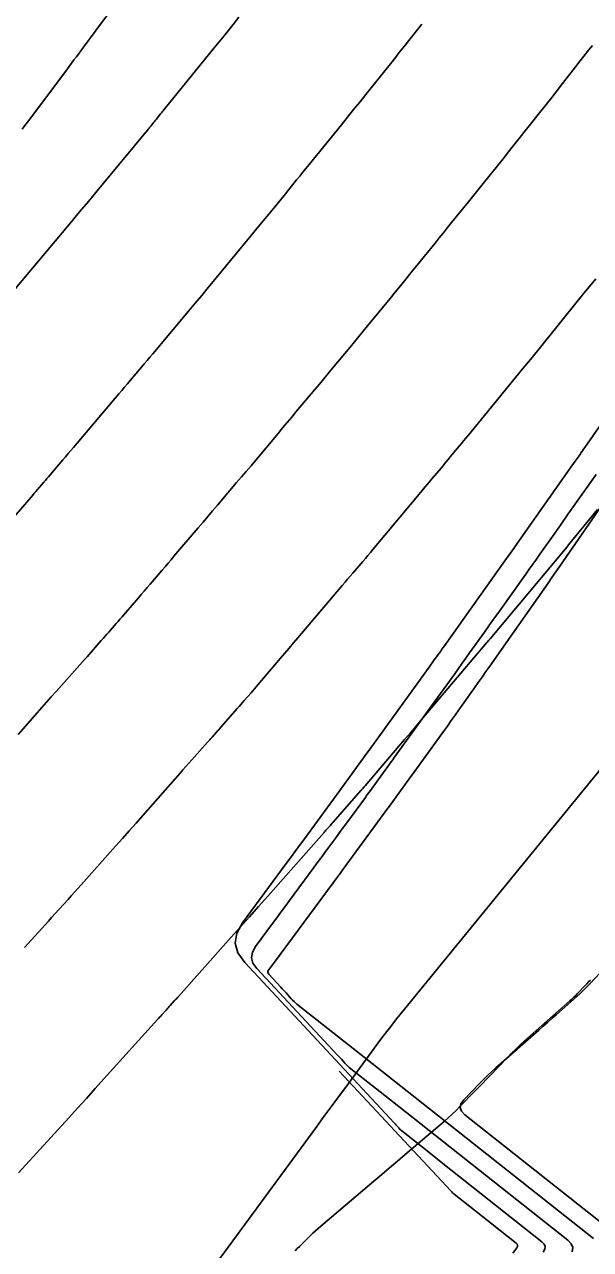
# Model space of a CAD drawing. Extents: x 1005228 to 1008882, y 1883389 to 1885754.
# Drawn here: x 1008271.83 to 1008294.8, y 1884732.75 to 1884782.43 of the extents above; entities that cross this region are included whole.
import ezdxf

# ---------------------------------------------------------------- set-up
doc = ezdxf.new("R2010")
doc.units = 0
for name, color, linetype in [('ATDIMS', 7, 'Continuous'), ('C-ANNO-NOTE', 7, 'Continuous'), ('TSOBSTACLE', 7, 'Continuous')]:
    doc.layers.add(name, color=color, linetype=linetype)

msp = doc.modelspace()

# ---------------------------------------------------------------- linework, layer by layer
at = {"layer": 'ATDIMS'}
for points in [[(1008271.161, 1884771.373), (1008273.357, 1884773.984), (1008273.712, 1884774.407), (1008274.066, 1884774.831), (1008274.419, 1884775.255), (1008274.771, 1884775.68), (1008276.816, 1884778.152), (1008276.849, 1884778.193), (1008276.882, 1884778.233), (1008276.916, 1884778.273), (1008276.949, 1884778.314), (1008277.082, 1884778.476), (1008277.115, 1884778.516), (1008277.148, 1884778.556), (1008277.181, 1884778.597), (1008277.214, 1884778.638), (1008277.353, 1884778.809), (1008277.387, 1884778.851), (1008277.421, 1884778.893), (1008277.455, 1884778.935), (1008277.489, 1884778.977), (1008279.527, 1884781.484), (1008279.862, 1884781.897), (1008280.196, 1884782.311), (1008280.53, 1884782.726)], [(1008295.969, 1884733.255), (1008289.7, 1884738.208), (1008289.562, 1884738.353), (1008289.51, 1884738.503), (1008289.542, 1884738.66), (1008289.659, 1884738.822), (1008290.297, 1884739.481), (1008290.458, 1884739.644), (1008290.622, 1884739.804), (1008290.79, 1884739.961), (1008290.96, 1884740.114), (1008292.704, 1884741.646), (1008292.885, 1884741.805), (1008293.066, 1884741.965), (1008293.247, 1884742.124), (1008293.427, 1884742.284), (1008294.228, 1884742.994), (1008294.368, 1884743.121), (1008294.505, 1884743.251), (1008294.639, 1884743.384), (1008294.771, 1884743.519), (1008295.416, 1884744.202)], [(1008282.808, 1884732.69), (1008282.9, 1884732.782), (1008282.993, 1884732.874), (1008283.425, 1884733.306), (1008283.529, 1884733.408), (1008283.635, 1884733.507), (1008283.743, 1884733.604), (1008283.853, 1884733.699), (1008286.008, 1884735.517), (1008286.328, 1884735.787), (1008286.647, 1884736.057), (1008286.966, 1884736.328), (1008287.284, 1884736.599), (1008288.861, 1884737.942), (1008289.026, 1884738.086), (1008289.188, 1884738.234), (1008289.346, 1884738.386), (1008289.501, 1884738.541), (1008290.113, 1884739.171), (1008290.266, 1884739.329), (1008290.419, 1884739.486), (1008290.572, 1884739.644), (1008290.724, 1884739.803), (1008291.429, 1884740.535), (1008291.599, 1884740.708), (1008291.772, 1884740.878), (1008291.949, 1884741.044), (1008292.129, 1884741.206), (1008293.966, 1884742.832), (1008294.046, 1884742.904), (1008294.124, 1884742.978), (1008294.201, 1884743.054), (1008294.276, 1884743.131), (1008294.573, 1884743.445), (1008294.648, 1884743.522), (1008294.725, 1884743.598), (1008294.803, 1884743.673)]]:
    msp.add_lwpolyline(points, dxfattribs=at)
at = {"layer": 'C-ANNO-NOTE'}
msp.add_lwpolyline([(1008264.418, 1884711.529), (1008283.69, 1884737.738), (1008283.984, 1884738.137), (1008284.277, 1884738.536), (1008284.571, 1884738.935), (1008284.865, 1884739.334), (1008286.039, 1884740.93), (1008286.335, 1884741.327), (1008286.637, 1884741.72), (1008286.943, 1884742.109), (1008287.254, 1884742.495), (1008294.318, 1884751.129), (1008295.594, 1884752.7)], dxfattribs=at)
at = {"layer": 'TSOBSTACLE'}
for points in [[(1008271.729, 1884778.185), (1008271.838, 1884778.331), (1008271.947, 1884778.476), (1008273.54, 1884780.597), (1008273.639, 1884780.729), (1008273.737, 1884780.861), (1008273.836, 1884780.993), (1008273.934, 1884781.126), (1008274.327, 1884781.656), (1008274.425, 1884781.789), (1008274.523, 1884781.921), (1008274.622, 1884782.054), (1008274.72, 1884782.187), (1008276.417, 1884784.48)], [(1008270.875, 1884761.851), (1008272.094, 1884763.267), (1008272.159, 1884763.342), (1008272.223, 1884763.417), (1008272.287, 1884763.492), (1008272.352, 1884763.567), (1008272.608, 1884763.866), (1008272.673, 1884763.941), (1008272.737, 1884764.016), (1008272.801, 1884764.091), (1008272.864, 1884764.167), (1008273.382, 1884764.775), (1008273.489, 1884764.902), (1008273.597, 1884765.028), (1008273.704, 1884765.155), (1008273.812, 1884765.281), (1008275.662, 1884767.448), (1008275.777, 1884767.583), (1008275.892, 1884767.718), (1008276.006, 1884767.854), (1008276.121, 1884767.99), (1008276.576, 1884768.535), (1008276.69, 1884768.671), (1008276.804, 1884768.807), (1008276.918, 1884768.943), (1008277.033, 1884769.079), (1008278.487, 1884770.808), (1008278.754, 1884771.127), (1008279.02, 1884771.445), (1008279.286, 1884771.764), (1008279.551, 1884772.084), (1008280.893, 1884773.707), (1008281.016, 1884773.856), (1008281.139, 1884774.005), (1008281.261, 1884774.154), (1008281.384, 1884774.303), (1008281.875, 1884774.899), (1008281.997, 1884775.048), (1008282.119, 1884775.198), (1008282.241, 1884775.347), (1008282.363, 1884775.497), (1008282.873, 1884776.128), (1008282.998, 1884776.283), (1008283.124, 1884776.439), (1008283.25, 1884776.594), (1008283.376, 1884776.748), (1008284.688, 1884778.364), (1008284.937, 1884778.67), (1008285.186, 1884778.978), (1008285.433, 1884779.286), (1008285.681, 1884779.594), (1008286.895, 1884781.113), (1008287.028, 1884781.28), (1008287.161, 1884781.447), (1008287.294, 1884781.614), (1008287.427, 1884781.781), (1008287.958, 1884782.449)], [(1008294.878, 1884781.583), (1008294.726, 1884781.389), (1008293.666, 1884780.033), (1008293.448, 1884779.755), (1008293.229, 1884779.476), (1008293.009, 1884779.199), (1008292.789, 1884778.921), (1008291.788, 1884777.663), (1008291.627, 1884777.461), (1008291.466, 1884777.259), (1008291.305, 1884777.057), (1008291.144, 1884776.855), (1008290.499, 1884776.047), (1008290.337, 1884775.846), (1008290.175, 1884775.644), (1008290.013, 1884775.443), (1008289.85, 1884775.243), (1008289.164, 1884774.399), (1008288.996, 1884774.192), (1008288.828, 1884773.984), (1008288.659, 1884773.777), (1008288.491, 1884773.569), (1008287.511, 1884772.357), (1008287.301, 1884772.098), (1008287.09, 1884771.839), (1008286.879, 1884771.58), (1008286.667, 1884771.323), (1008285.749, 1884770.207), (1008285.572, 1884769.991), (1008285.395, 1884769.777), (1008285.218, 1884769.562), (1008285.04, 1884769.347), (1008284.33, 1884768.488), (1008284.153, 1884768.274), (1008283.974, 1884768.06), (1008283.796, 1884767.846), (1008283.617, 1884767.633), (1008282.86, 1884766.733), (1008282.674, 1884766.511), (1008282.488, 1884766.29), (1008282.303, 1884766.069), (1008282.118, 1884765.847), (1008281.214, 1884764.767), (1008281.021, 1884764.537), (1008280.828, 1884764.308), (1008280.634, 1884764.079), (1008280.439, 1884763.85), (1008279.66, 1884762.937), (1008279.465, 1884762.709), (1008279.27, 1884762.481), (1008279.076, 1884762.252), (1008278.881, 1884762.023), (1008277.895, 1884760.862), (1008277.775, 1884760.721), (1008277.655, 1884760.58), (1008277.534, 1884760.439), (1008277.414, 1884760.298), (1008276.931, 1884759.735), (1008276.811, 1884759.594), (1008276.69, 1884759.454), (1008276.569, 1884759.313), (1008276.448, 1884759.173), (1008275.854, 1884758.482), (1008275.778, 1884758.395), (1008275.703, 1884758.308), (1008275.627, 1884758.221), (1008275.551, 1884758.134), (1008275.247, 1884757.788), (1008275.171, 1884757.701), (1008275.094, 1884757.615), (1008275.018, 1884757.528), (1008274.942, 1884757.442), (1008274.609, 1884757.065), (1008274.528, 1884756.973), (1008274.447, 1884756.882), (1008274.366, 1884756.79), (1008274.285, 1884756.699), (1008273.106, 1884755.374), (1008272.915, 1884755.159), (1008272.724, 1884754.944), (1008272.533, 1884754.728), (1008272.343, 1884754.513), (1008271.565, 1884753.634)], [(1008271.823, 1884744.991), (1008271.962, 1884745.145), (1008272.529, 1884745.769), (1008272.663, 1884745.916), (1008272.796, 1884746.064), (1008272.929, 1884746.211), (1008273.062, 1884746.358), (1008273.593, 1884746.949), (1008273.725, 1884747.097), (1008273.858, 1884747.244), (1008273.99, 1884747.392), (1008274.123, 1884747.54), (1008275.525, 1884749.109), (1008275.803, 1884749.421), (1008276.08, 1884749.732), (1008276.357, 1884750.044), (1008276.633, 1884750.356), (1008278.14, 1884752.06), (1008278.26, 1884752.196), (1008278.381, 1884752.332), (1008278.502, 1884752.468), (1008278.622, 1884752.604), (1008279.256, 1884753.317), (1008279.302, 1884753.368), (1008279.347, 1884753.419), (1008279.393, 1884753.471), (1008279.438, 1884753.522), (1008279.62, 1884753.727), (1008279.665, 1884753.779), (1008279.71, 1884753.83), (1008279.756, 1884753.882), (1008279.801, 1884753.933), (1008280.472, 1884754.698), (1008280.541, 1884754.776), (1008280.61, 1884754.855), (1008280.679, 1884754.935), (1008280.747, 1884755.014), (1008281.021, 1884755.331), (1008281.089, 1884755.411), (1008281.157, 1884755.49), (1008281.226, 1884755.57), (1008281.294, 1884755.649), (1008282.219, 1884756.729), (1008282.396, 1884756.936), (1008282.573, 1884757.143), (1008282.749, 1884757.35), (1008282.925, 1884757.557), (1008284.738, 1884759.692), (1008284.841, 1884759.813), (1008284.943, 1884759.933), (1008285.046, 1884760.053), (1008285.149, 1884760.174), (1008285.559, 1884760.655), (1008285.662, 1884760.775), (1008285.764, 1884760.896), (1008285.866, 1884761.017), (1008285.968, 1884761.138), (1008287.984, 1884763.548), (1008288.078, 1884763.661), (1008288.172, 1884763.773), (1008288.267, 1884763.886), (1008288.361, 1884763.999), (1008288.747, 1884764.457), (1008288.838, 1884764.565), (1008288.929, 1884764.674), (1008289.019, 1884764.783), (1008289.11, 1884764.892), (1008289.471, 1884765.329), (1008289.562, 1884765.439), (1008289.652, 1884765.548), (1008289.742, 1884765.657), (1008289.832, 1884765.767), (1008291.46, 1884767.746), (1008291.761, 1884768.113), (1008292.061, 1884768.48), (1008292.361, 1884768.848), (1008292.659, 1884769.216), (1008294.372, 1884771.335), (1008294.452, 1884771.432), (1008294.531, 1884771.53), (1008294.61, 1884771.628), (1008294.689, 1884771.725), (1008295.012, 1884772.122)], [(1008292.885, 1884732.642), (1008292.947, 1884732.758), (1008292.958, 1884732.866), (1008292.919, 1884732.968), (1008292.828, 1884733.063), (1008288.814, 1884736.234), (1008288.236, 1884736.691), (1008287.137, 1884737.559), (1008287.108, 1884737.583), (1008287.081, 1884737.607), (1008287.054, 1884737.633), (1008287.029, 1884737.661), (1008286.93, 1884737.772), (1008286.905, 1884737.8), (1008286.88, 1884737.827), (1008286.855, 1884737.855), (1008286.83, 1884737.882), (1008280.765, 1884744.384), (1008280.489, 1884744.774), (1008280.382, 1884745.173), (1008280.443, 1884745.582), (1008280.673, 1884746.001), (1008282.447, 1884748.399), (1008282.659, 1884748.685), (1008282.872, 1884748.972), (1008282.925, 1884749.044), (1008282.978, 1884749.116), (1008283.031, 1884749.188), (1008283.083, 1884749.26), (1008284.623, 1884751.359), (1008284.876, 1884751.704), (1008284.912, 1884751.754), (1008284.948, 1884751.803), (1008284.984, 1884751.852), (1008285.02, 1884751.902), (1008285.765, 1884752.926), (1008285.852, 1884753.047), (1008285.887, 1884753.095), (1008285.922, 1884753.143), (1008288.252, 1884756.372), (1008288.46, 1884756.66), (1008288.668, 1884756.948), (1008288.72, 1884757.02), (1008288.771, 1884757.092), (1008288.823, 1884757.165), (1008288.875, 1884757.237), (1008291.127, 1884760.394), (1008291.33, 1884760.678), (1008291.533, 1884760.963), (1008291.584, 1884761.034), (1008291.634, 1884761.106), (1008291.685, 1884761.177), (1008291.735, 1884761.248), (1008293.982, 1884764.438), (1008294.179, 1884764.717), (1008294.376, 1884764.996), (1008294.425, 1884765.066), (1008294.474, 1884765.136), (1008294.523, 1884765.206), (1008294.572, 1884765.276), (1008296.819, 1884768.504)], [(1008295.027, 1884764.185), (1008293.896, 1884762.579), (1008293.609, 1884762.171), (1008293.321, 1884761.764), (1008292.747, 1884760.948), (1008292.603, 1884760.744), (1008292.459, 1884760.541), (1008292.314, 1884760.337), (1008292.17, 1884760.134), (1008291.102, 1884758.637), (1008290.8, 1884758.214), (1008290.498, 1884757.791), (1008289.895, 1884756.945), (1008289.744, 1884756.734), (1008289.593, 1884756.523), (1008289.441, 1884756.312), (1008289.29, 1884756.101), (1008288.283, 1884754.706), (1008287.968, 1884754.269), (1008287.652, 1884753.832), (1008286.837, 1884752.702), (1008286.772, 1884752.611), (1008286.706, 1884752.521), (1008286.64, 1884752.43), (1008286.575, 1884752.339), (1008286.179, 1884751.796), (1008285.869, 1884751.37), (1008285.818, 1884751.298), (1008285.766, 1884751.227), (1008285.714, 1884751.157), (1008285.662, 1884751.086), (1008284.909, 1884750.058), (1008284.686, 1884749.754), (1008284.463, 1884749.45), (1008284.017, 1884748.842), (1008283.905, 1884748.69), (1008283.793, 1884748.538), (1008283.681, 1884748.386), (1008283.569, 1884748.234), (1008282.58, 1884746.897), (1008282.408, 1884746.665), (1008282.236, 1884746.432), (1008282.064, 1884746.2), (1008281.891, 1884745.967), (1008281.203, 1884745.037), (1008281.077, 1884744.807), (1008281.043, 1884744.582), (1008281.102, 1884744.363), (1008281.253, 1884744.148), (1008284.533, 1884740.632), (1008284.573, 1884740.59), (1008284.612, 1884740.547), (1008284.651, 1884740.504), (1008284.689, 1884740.461), (1008284.843, 1884740.288), (1008284.883, 1884740.245), (1008284.924, 1884740.205), (1008284.967, 1884740.166), (1008285.011, 1884740.129), (1008287.023, 1884738.54), (1008287.924, 1884737.829), (1008293.875, 1884733.127), (1008294.016, 1884732.979), (1008294.078, 1884732.821), (1008294.06, 1884732.652)], [(1008271.582, 1884735.854), (1008273.621, 1884738.088), (1008273.98, 1884738.482), (1008274.339, 1884738.876), (1008274.697, 1884739.271), (1008275.054, 1884739.666), (1008277.226, 1884742.072), (1008277.269, 1884742.12), (1008277.313, 1884742.167), (1008277.356, 1884742.215), (1008277.399, 1884742.263), (1008277.576, 1884742.458), (1008277.618, 1884742.504), (1008277.66, 1884742.55), (1008277.701, 1884742.596), (1008277.742, 1884742.642), (1008277.908, 1884742.826), (1008277.949, 1884742.872), (1008277.991, 1884742.918), (1008278.032, 1884742.964), (1008278.073, 1884743.01), (1008280.22, 1884745.412), (1008280.591, 1884745.828), (1008280.962, 1884746.244), (1008281.332, 1884746.661), (1008281.701, 1884747.078), (1008283.985, 1884749.661), (1008284.011, 1884749.691), (1008284.037, 1884749.72), (1008284.064, 1884749.75), (1008284.09, 1884749.779), (1008284.228, 1884749.934), (1008284.257, 1884749.968), (1008284.317, 1884750.035), (1008284.346, 1884750.068), (1008285.49, 1884751.372), (1008285.517, 1884751.403), (1008285.544, 1884751.434), (1008285.611, 1884751.511), (1008285.651, 1884751.558), (1008287.024, 1884753.161), (1008287.258, 1884753.433), (1008287.491, 1884753.706), (1008287.723, 1884753.979), (1008287.955, 1884754.252), (1008290.595, 1884757.361), (1008290.627, 1884757.398), (1008290.68, 1884757.46), (1008290.701, 1884757.485), (1008290.722, 1884757.51), (1008293.85, 1884761.249), (1008293.883, 1884761.289), (1008293.915, 1884761.327), (1008295.089, 1884762.755)], [(1008295.247, 1884762.907), (1008293.556, 1884760.466), (1008293.396, 1884760.237), (1008293.237, 1884760.007), (1008293.077, 1884759.778), (1008292.916, 1884759.549), (1008291.633, 1884757.719), (1008290.712, 1884756.406), (1008290.556, 1884756.184), (1008290.4, 1884755.963), (1008290.244, 1884755.742), (1008290.088, 1884755.521), (1008289.462, 1884754.639), (1008289.305, 1884754.418), (1008289.148, 1884754.198), (1008288.991, 1884753.979), (1008288.833, 1884753.759), (1008287.566, 1884752.003), (1008287.525, 1884751.947), (1008287.511, 1884751.928), (1008286.605, 1884750.68), (1008286.577, 1884750.643), (1008284.725, 1884748.117), (1008284.635, 1884747.994), (1008284.61, 1884747.959), (1008284.584, 1884747.924), (1008281.98, 1884744.406), (1008281.856, 1884744.239), (1008281.733, 1884744.072), (1008281.71, 1884744.031), (1008281.704, 1884743.991), (1008281.715, 1884743.951), (1008281.742, 1884743.913), (1008282.237, 1884743.383), (1008282.29, 1884743.325), (1008282.343, 1884743.267), (1008282.396, 1884743.209), (1008282.449, 1884743.15), (1008282.658, 1884742.915), (1008282.711, 1884742.857), (1008282.767, 1884742.802), (1008282.825, 1884742.749), (1008282.886, 1884742.699), (1008285.617, 1884740.542), (1008286.84, 1884739.575), (1008294.922, 1884733.191)], [(1008284.606, 1884739.977), (1008289.127, 1884735.132), (1008289.138, 1884735.12), (1008289.149, 1884735.107), (1008289.16, 1884735.095), (1008289.171, 1884735.083), (1008289.215, 1884735.034), (1008289.226, 1884735.022), (1008289.238, 1884735.01), (1008289.25, 1884734.999), (1008289.262, 1884734.989), (1008290.09, 1884734.335), (1008291.782, 1884732.999), (1008291.822, 1884732.957), (1008291.839, 1884732.912), (1008291.834, 1884732.864), (1008291.807, 1884732.812), (1008291.652, 1884732.602)]]:
    msp.add_lwpolyline(points, dxfattribs=at)

doc.saveas('drawing.dxf')
